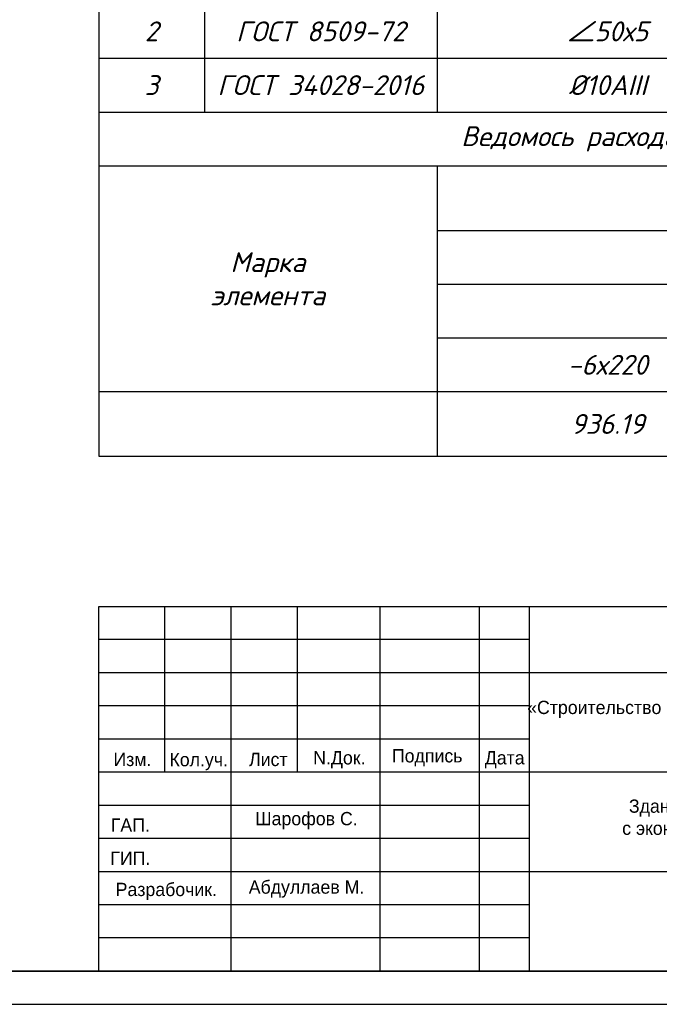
# Model space of a CAD drawing. Header units: millimetres. Extents: x -33345 to 4712671, y -3392 to 121473.
# Tile 277 of 656: x 1501145 to 1510796, y 44501 to 59351. Entities that reach past the tile are written whole.
import ezdxf

# ---------------------------------------------------------------- set-up
doc = ezdxf.new("R2010")
doc.units = ezdxf.units.MM
doc.layers.add('_линия', color=7, linetype='Continuous')
doc.layers.add('Текст', color=7, linetype='Continuous', lineweight=20)
doc.styles.add('ISOCPEUR', font='isocpeui.ttf', dxfattribs={"height": 300})
doc.styles.add('simplex 300', font='isocpeui.ttf', dxfattribs={"height": 300})
doc.styles.get("Standard").update_dxf_attribs({"font": 'arial.ttf'})
doc.styles.add('X-U-RW-01$0$StyleROMANS', font='GOTHIC.TTF')
doc.styles.add('новый', font='isocpeui.ttf', dxfattribs={"height": 250})
doc.styles.add('Тохир', font='isocpeui.ttf', dxfattribs={"oblique": 2, "height": 250})

# ---------------------------------------------------------------- blocks, each defined once
blk = doc.blocks.new('awertgre')
at = {"ltscale": 20}
blk.add_lwpolyline([(-49481172, 24226618), (-49439172, 24226618), (-49439172, 24196918), (-49481172, 24196918)], close=True, dxfattribs=at)
at = {"lineweight": 35}
blk.add_lwpolyline([(-49479172, 24226118), (-49439672, 24226118), (-49439672, 24197418), (-49479172, 24197418)], close=True, dxfattribs=at)
blk = doc.blocks.new('*T1196')
at = {"color": 0, "linetype": 'ByBlock', "lineweight": -2, "transparency": 16777216}
for p, q in [((0, 0), (18500, 0)), ((0, 0), (0, -20933)), ((18500, 0), (18500, -20933)), ((0, -1190), (18500, -1190)), ((1597, -1190), (1597, -15743)), ((5106, -1190), (5106, -15743)), ((10256, -1190), (10256, -15743)), ((12937, -1190), (12937, -15743)), ((14479, -1190), (14479, -15743)), ((16294, -1190), (16294, -15743)), ((0, -2604), (18500, -2604)), ((0, -3578), (18500, -3578)), ((0, -4389), (18500, -4389)), ((0, -5200), (18500, -5200)), ((0, -6011), (18500, -6011)), ((0, -6822), (18500, -6822)), ((0, -7633), (18500, -7633)), ((0, -8444), (18500, -8444)), ((0, -9255), (18500, -9255)), ((0, -10066), (18500, -10066)), ((0, -10877), (18500, -10877)), ((0, -11688), (18500, -11688)), ((0, -12499), (18500, -12499)), ((0, -13310), (18500, -13310)), ((0, -14121), (18500, -14121)), ((0, -14932), (18500, -14932)), ((0, -15743), (18500, -15743)), ((0, -16554), (18500, -16554)), ((5106, -16554), (5106, -20933)), ((5106, -17527), (18500, -17527)), ((16294, -17527), (16294, -20933)), ((5106, -18338), (16294, -18338)), ((5106, -19149), (16294, -19149)), ((10256, -19149), (10256, -20933)), ((12937, -19149), (12937, -20933)), ((14479, -19149), (14479, -20933)), ((0, -19960), (18500, -19960)), ((0, -20933), (18500, -20933))]:
    blk.add_line(p, q, dxfattribs=at)
at = {"color": 0, "lineweight": 25, "transparency": 16777216, "char_height": 300, "attachment_point": 5}
for s, insert, width, style in [('Спецификация материалов на Cтойкы на одном этажу ', (9250, -595), 18497, 'ISOCPEUR'), ('Марка поз', (798, -1897), 1593.63, 'ISOCPEUR'), ('L элемента, мм', (11596, -1897), 2678.11, 'ISOCPEUR'), ('Кол-   во', (13708, -1897), 1539.62, 'ISOCPEUR'), ('Масса   ед, кг', (15387, -1897), 1811.84, 'ISOCPEUR'), ('Обозначение', (3351, -1897), 3505.98, 'ISOCPEUR'), ('Наименование', (7681, -1897), 5146.91, 'ISOCPEUR'), ('Примеч.', (17397, -1897), 2202.92, 'ISOCPEUR'), ('{\\C230;Стойки СТ-1\\fISOCPEUR|b0|i1|c238|p34;     \\fISOCPEUR|b0|i1|c204|p34;шт}', (7681, -3091), 5146.91, 'ISOCPEUR'), ('{\\C230;90}', (13708, -3091), 1539.62, 'ISOCPEUR'), ('{\\C230;28.62}', (15387, -3091), 1811.84, 'Тохир'), ('{\\C230;2575.48}', (17397, -3091), 2202.92, 'Тохир'), ('1', (798, -3983), 1593.63, 'ISOCPEUR'), ('ГОСТ 105-76*', (3351, -3983), 3505.98, 'ISOCPEUR'), ('-6х270', (7681, -3983), 5146.91, 'ISOCPEUR'), ('120', (11596, -3983), 2678.11, 'ISOCPEUR'), ('2', (13708, -3983), 1539.62, 'ISOCPEUR'), ('{\\C5;1.24}', (15387, -3983), 1811.84, 'ISOCPEUR'), ('{\\C5;2.49}', (17397, -3983), 2202.92, 'ISOCPEUR'), ('2', (798, -4794), 1593.63, 'ISOCPEUR'), ('ГОСТ 8509-72', (3351, -4794), 3505.98, 'ISOCPEUR'), ('∠50х5', (7681, -4794), 5146.91, 'ISOCPEUR'), ('3400', (11596, -4794), 2678.11, 'ISOCPEUR'), ('2', (13708, -4794), 1539.62, 'ISOCPEUR'), ('{\\C5;12.82}', (15387, -4794), 1811.84, 'ISOCPEUR'), ('{\\C5;25.64}', (17397, -4794), 2202.92, 'ISOCPEUR'), ('3', (798, -5605), 1593.63, 'ISOCPEUR'), ('{\\C5;ГОСТ 34028-2016}', (3351, -5605), 3505.98, 'ISOCPEUR'), ('%%C10АIII', (7681, -5605), 5146.91, 'ISOCPEUR'), ('100', (11596, -5605), 2678.11, 'ISOCPEUR'), ('8', (13708, -5605), 1539.62, 'ISOCPEUR'), ('{\\C5;0.06}', (15387, -5605), 1811.84, 'ISOCPEUR'), ('{\\C5;0.49}', (17397, -5605), 2202.92, 'ISOCPEUR'), ('{\\C230;Стойки СТ-2\\fISOCPEUR|b0|i1|c238|p34;     \\fISOCPEUR|b0|i1|c204|p34;шт}', (7681, -6416), 5146.91, 'ISOCPEUR'), ('{\\C230;16}', (13708, -6416), 1539.62, 'ISOCPEUR'), ('{\\C230;57.36}', (15387, -6416), 1811.84, 'ISOCPEUR'), ('{\\C230;917.78}', (17397, -6416), 2202.92, 'ISOCPEUR'), ('1', (798, -7227), 1593.63, 'ISOCPEUR'), ('ГОСТ 105-76*', (3351, -7227), 3505.98, 'ISOCPEUR'), ('-6х220', (7681, -7227), 5146.91, 'ISOCPEUR'), ('270', (11596, -7227), 2678.11, 'ISOCPEUR'), ('2', (13708, -7227), 1539.62, 'ISOCPEUR'), ('{\\C5;2.80}', (15387, -7227), 1811.84, 'ISOCPEUR'), ('{\\C5;5.60}', (17397, -7227), 2202.92, 'ISOCPEUR'), ('2', (798, -8038), 1593.63, 'ISOCPEUR'), ('ГОСТ 8509-72', (3351, -8038), 3505.98, 'ISOCPEUR'), ('∠50х5', (7681, -8038), 5146.91, 'ISOCPEUR'), ('3400', (11596, -8038), 2678.11, 'ISOCPEUR'), ('4', (13708, -8038), 1539.62, 'ISOCPEUR'), ('{\\C5;12.82}', (15387, -8038), 1811.84, 'ISOCPEUR'), ('{\\C5;51.27}', (17397, -8038), 2202.92, 'ISOCPEUR'), ('3', (798, -8849), 1593.63, 'ISOCPEUR'), ('{\\C5;ГОСТ 34028-2016}', (3351, -8849), 3505.98, 'ISOCPEUR'), ('%%C10АIII', (7681, -8849), 5146.91, 'ISOCPEUR'), ('100', (11596, -8849), 2678.11, 'ISOCPEUR'), ('8', (13708, -8849), 1539.62, 'ISOCPEUR'), ('{\\C5;0.06}', (15387, -8849), 1811.84, 'ISOCPEUR'), ('{\\C5;0.49}', (17397, -8849), 2202.92, 'ISOCPEUR'), ('{\\C230;Стойки СТ-3\\fISOCPEUR|b0|i1|c238|p34;     \\fISOCPEUR|b0|i1|c204|p34;шт}', (7681, -9660), 5146.91, 'ISOCPEUR'), ('{\\C230;65}', (13708, -9660), 1539.62, 'ISOCPEUR'), ('{\\C230;34.03}', (15387, -9660), 1811.84, 'Тохир'), ('{\\C230;2212.09}', (17397, -9660), 2202.92, 'Тохир'), ('1', (798, -10471), 1593.63, 'ISOCPEUR'), ('ГОСТ 105-76*', (3351, -10471), 3505.98, 'ISOCPEUR'), ('-6х120', (7681, -10471), 5146.91, 'ISOCPEUR'), ('370', (11596, -10471), 2678.11, 'ISOCPEUR'), ('2', (13708, -10471), 1539.62, 'ISOCPEUR'), ('{\\C5;4.71}', (15387, -10471), 1811.84, 'ISOCPEUR'), ('{\\C5;9.41}', (17397, -10471), 2202.92, 'ISOCPEUR'), ('2', (798, -11282), 1593.63, 'ISOCPEUR'), ('ГОСТ 8509-72', (3351, -11282), 3505.98, 'ISOCPEUR'), ('∠50х5', (7681, -11282), 5146.91, 'ISOCPEUR'), ('3200', (11596, -11282), 2678.11, 'ISOCPEUR'), ('2', (13708, -11282), 1539.62, 'ISOCPEUR'), ('{\\C5;12.06}', (15387, -11282), 1811.84, 'ISOCPEUR'), ('{\\C5;24.13}', (17397, -11282), 2202.92, 'ISOCPEUR'), ('3', (798, -12093), 1593.63, 'ISOCPEUR'), ('{\\C5;ГОСТ 34028-2016}', (3351, -12093), 3505.98, 'ISOCPEUR'), ('%%C10АIII', (7681, -12093), 5146.91, 'ISOCPEUR'), ('100', (11596, -12093), 2678.11, 'ISOCPEUR'), ('8', (13708, -12093), 1539.62, 'ISOCPEUR'), ('{\\C5;0.06}', (15387, -12093), 1811.84, 'ISOCPEUR'), ('{\\C5;0.49}', (17397, -12093), 2202.92, 'ISOCPEUR'), ('{\\C230;Стойки СТ-4\\fISOCPEUR|b0|i1|c238|p34;     \\fISOCPEUR|b0|i1|c204|p34;шт}', (7681, -12904), 5146.91, 'ISOCPEUR'), ('{\\C230;1}', (13708, -12904), 1539.62, 'ISOCPEUR'), ('{\\C230;59.90}', (15387, -12904), 1811.84, 'ISOCPEUR'), ('{\\C230;59.90}', (17397, -12904), 2202.92, 'ISOCPEUR'), ('ГОСТ 105-76*', (3351, -13715), 3505.98, 'ISOCPEUR'), ('1', (798, -13715), 1593.63, 'ISOCPEUR'), ('-6х220', (7681, -13715), 5146.91, 'ISOCPEUR'), ('370', (11596, -13715), 2678.11, 'ISOCPEUR'), ('2', (13708, -13715), 1539.62, 'ISOCPEUR'), ('{\\C5;5.58}', (15387, -13715), 1811.84, 'ISOCPEUR'), ('{\\C5;11.15}', (17397, -13715), 2202.92, 'ISOCPEUR'), ('2', (798, -14526), 1593.63, 'ISOCPEUR'), ('ГОСТ 8509-72', (3351, -14526), 3505.98, 'ISOCPEUR'), ('∠50х5', (7681, -14526), 5146.91, 'ISOCPEUR'), ('3200', (11596, -14526), 2678.11, 'ISOCPEUR'), ('4', (13708, -14526), 1539.62, 'ISOCPEUR'), ('{\\C5;12.06}', (15387, -14526), 1811.84, 'ISOCPEUR'), ('{\\C5;48.26}', (17397, -14526), 2202.92, 'ISOCPEUR'), ('3', (798, -15337), 1593.63, 'ISOCPEUR'), ('%%C10АIII', (7681, -15337), 5146.91, 'ISOCPEUR'), ('100', (11596, -15337), 2678.11, 'ISOCPEUR'), ('8', (13708, -15337), 1539.62, 'ISOCPEUR'), ('{\\C5;ГОСТ 34028-2016}', (3351, -15337), 3505.98, 'ISOCPEUR'), ('{\\C5;0.06}', (15387, -15337), 1811.84, 'ISOCPEUR'), ('{\\C5;0.49}', (17397, -15337), 2202.92, 'ISOCPEUR'), ('\\A1;Ведомось расхода стали на элемент, кг', (9250, -16148), 18497, 'ISOCPEUR'), ('\\A1;Изделия арматурные', (11803, -17040), 13391.39, 'ISOCPEUR'), ('Марка \\Pэлемента', (2553, -18257), 5102.61, 'ISOCPEUR'), ('\\A1; Арматура класса  А-III', (10700, -17933), 11185.47, 'ISOCPEUR'), ('Всего', (17397, -18744), 2202.92, 'Тохир'), ('{\\C5;ГОСТ 34028-2016}', (10700, -18744), 11185.47, 'ISOCPEUR'), ('∠50х5', (11596, -19555), 2678.11, 'ISOCPEUR'), ('%%C10АIII', (13708, -19555), 1539.62, 'ISOCPEUR'), ('Итого', (15387, -19555), 1811.84, 'Тохир'), ('936.19', (7681, -20447), 5146.91, 'ISOCPEUR'), ('4744.17', (11596, -20447), 2678.11, 'новый'), ('84.90', (13708, -20447), 1539.62, 'simplex 300'), ('5765.26', (15387, -20447), 1811.84, 'simplex 300'), ('5765.26', (17397, -20447), 2202.92, 'ISOCPEUR')]:
    blk.add_mtext(s, dxfattribs=dict(at, insert=insert, width=width, style=style))
at = {"color": 0, "lineweight": 25, "transparency": 16777216, "insert": (7681, -19555), "char_height": 300, "width": 5146.91, "attachment_point": 5}
blk.add_mtext('{\\fISOCPEUR|b0|i1|c204|p34;-6х220\\fISOCPEUR|b0|i1|c0|p34; }', dxfattribs=at)
blk = doc.blocks.new('medgor')
at = {"ltscale": 25}
for p, q in [((-44011134, 22929075), (-44011134, 22934575)), ((-44010134, 22932075), (-44010134, 22934575)), ((-44009134, 22929075), (-44009134, 22934575)), ((-44008134, 22932075), (-44008134, 22934575)), ((-44006889, 22929075), (-44006889, 22934575)), ((-44005389, 22929075), (-44005389, 22934575)), ((-44004634, 22929075), (-44004634, 22934575)), ((-44004634, 22934075), (-44011134, 22934075)), ((-43992634, 22933575), (-44011134, 22933575)), ((-44004634, 22933075), (-44011134, 22933075)), ((-44004634, 22932575), (-44011134, 22932575)), ((-43992634, 22932075), (-44011134, 22932075)), ((-44004634, 22931575), (-44011134, 22931575)), ((-44004634, 22931075), (-44011134, 22931075)), ((-43992634, 22930575), (-44011134, 22930575)), ((-44004634, 22930075), (-44011134, 22930075)), ((-44004634, 22929575), (-44011134, 22929575))]:
    blk.add_line(p, q, dxfattribs=at)
blk.add_lwpolyline([(-44011134, 22934575), (-43992634, 22934575), (-43992634, 22929075), (-44011134, 22929075)], close=True, dxfattribs=at)
at = {"layer": 'Текст', "char_height": 200, "attachment_point": 8, "style": 'X-U-RW-01$0$StyleROMANS'}
for s, insert, width in [('\\pxqc;«Строительство 5-этажного административного здания Управления Департамента по борьбе с экономическими преступлениями города Ташкента»', (-43998711, 22932559), 11910.39), ('Изм.', (-44010625, 22932165), 748.42), ('Лист', (-44008575, 22932165), 748.42), ('Подпись', (-44006177, 22932165), 748.42), ('Кол.уч.', (-44009625, 22932105), 748.42), ('N.Док.', (-44007503, 22932135), 748.42), ('Дата', (-44005008, 22932135), 748.42), ('Здание Департамента по борьбе\\P с экономическими преступлениями', (-44001076, 22931070), 11910.39), ('ГАП.', (-44010657, 22931178), 748.42), ('Шарофов С.', (-44007998, 22931215), 2029.72), ('ГИП.', (-44010657, 22930678), 748.42), ('Разрабочик.', (-44010114, 22930147), 748.42), ('Абдуллаев М.', (-44007998, 22930183), 2180.46)]:
    blk.add_mtext(s, dxfattribs=dict(at, insert=insert, width=width))

msp = doc.modelspace()

# ---------------------------------------------------------------- block references
for name, p in [('*T1196', (1502336.843, 73701.326, -1359241.5)), ('medgor', (45513470.951, -22884073.497, -1359241.5))]:
    msp.add_blockref(name, p)
at = {"layer": '_линия', "color": 18, "true_color": 0x000000}
msp.add_blockref('awertgre', (50960508.78, -24152417.108, -1359241.5), dxfattribs=at)

doc.saveas('drawing.dxf')
